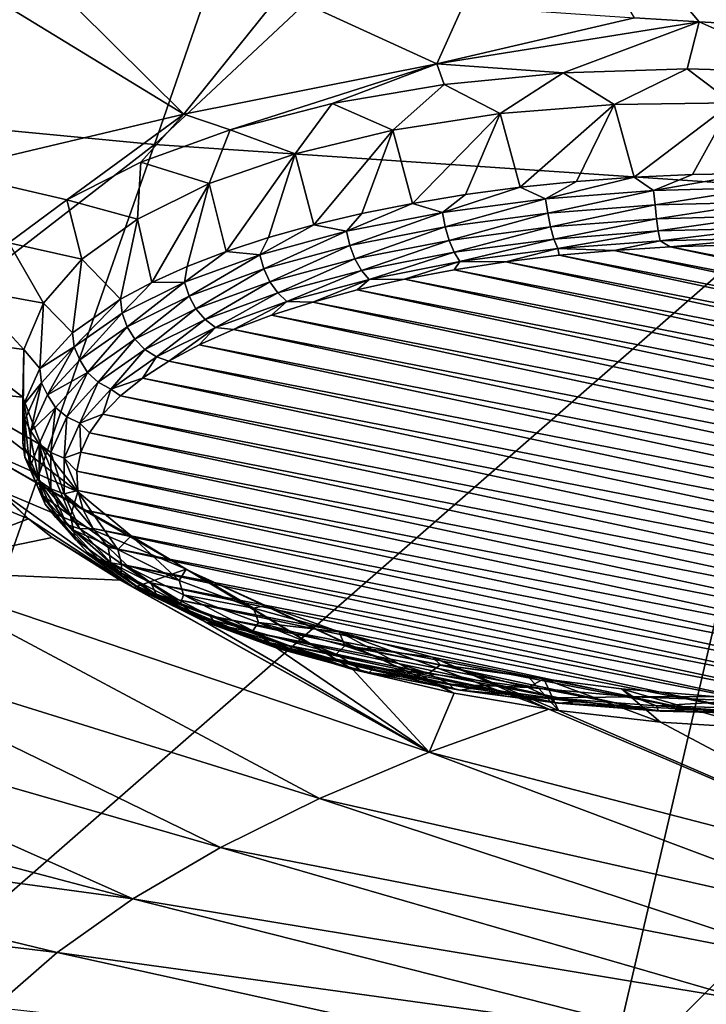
# Model space of a CAD drawing. Header units: metres. Extents: x -90 to 304, y -90 to 74.
# Tile 266 of 570: x 228.49 to 232.19, y -2.34 to 2.95. Entities that reach past the tile are written whole.
import ezdxf

# ---------------------------------------------------------------- set-up
doc = ezdxf.new("R2010")
doc.units = ezdxf.units.M
doc.layers.add('solid_21662050_350', color=7, linetype='CONTINUOUS')

msp = doc.modelspace()

# ---------------------------------------------------------------- linework, layer by layer
at = {"layer": 'solid_21662050_350'}
for points in [[(230.780045, 6.798356, 220.05722), (227.799805, 7.090538, 219.245651), (225.728302, 2.61477, 225.302002)], [(230.780045, 6.798356, 220.05722), (225.728302, 2.61477, 225.302002), (229.218063, 2.280359, 226.230865)], [(233.819992, 6.588292, 220.640686), (230.780045, 6.798356, 220.05722), (229.218063, 2.280359, 226.230865)], [(233.819992, 6.588292, 220.640686), (229.218063, 2.280359, 226.230865), (232.774673, 2.040001, 226.898483)], [(231.010483, 4.295409, 156.960632), (233.24173, 4.119416, 157.115097), (233.151657, 2.88486, 159.780304)], [(232.147018, 2.941478, 159.748947), (231.010483, 4.295409, 156.960632), (233.151657, 2.88486, 159.780304)], [(232.147018, 2.941478, 159.748947), (231.799728, 2.962945, 159.736938), (231.010483, 4.295409, 156.960632)], [(229.376251, 2.444769, 161.132019), (228.040207, 3.260663, 159.563492), (228.606995, 3.207985, 159.59491)], [(228.084061, 2.137962, 161.984207), (228.040207, 3.260663, 159.563492), (229.376251, 2.444769, 161.132019)], [(229.376251, 2.444769, 161.132019), (228.606995, 3.207985, 159.59491), (229.901169, 3.098211, 159.659439)], [(229.376251, 2.444769, 161.132019), (229.901169, 3.098211, 159.659439), (230.736954, 2.715466, 160.380127)], [(230.736954, 2.715466, 160.380127), (229.901169, 3.098211, 159.659439), (230.875946, 3.024967, 159.701736)], [(230.736954, 2.715466, 160.380127), (230.875946, 3.024967, 159.701736), (231.799728, 2.962945, 159.736938)], [(230.736954, 2.715466, 160.380127), (231.799728, 2.962945, 159.736938), (232.147018, 2.941478, 159.748947)], [(230.736954, 2.715466, 160.380127), (232.147018, 2.941478, 159.748947), (231.415558, 2.666786, 160.411011)], [(232.082382, 2.688175, 160.297836), (231.415558, 2.666786, 160.411011), (232.147018, 2.941478, 159.748947)], [(232.759933, 2.667593, 160.279541), (232.082382, 2.688175, 160.297836), (232.147018, 2.941478, 159.748947)], [(232.759933, 2.667593, 160.279541), (232.147018, 2.941478, 159.748947), (233.151657, 2.88486, 159.780304)], [(229.376251, 2.444769, 161.132019), (230.736954, 2.715466, 160.380127), (229.625031, 2.360373, 161.283676)], [(230.736954, 2.715466, 160.380127), (230.173843, 2.501197, 160.909042), (229.625031, 2.360373, 161.283676)], [(230.736954, 2.715466, 160.380127), (230.775482, 2.604102, 160.615952), (230.173843, 2.501197, 160.909042)], [(230.736954, 2.715466, 160.380127), (231.415558, 2.666786, 160.411011), (230.775482, 2.604102, 160.615952)], [(231.076736, 2.446871, 160.922974), (230.775482, 2.604102, 160.615952), (231.415558, 2.666786, 160.411011)], [(231.076736, 2.446871, 160.922974), (231.415558, 2.666786, 160.411011), (231.689835, 2.496426, 160.750702)], [(231.689835, 2.496426, 160.750702), (231.415558, 2.666786, 160.411011), (232.082382, 2.688175, 160.297836)], [(231.689835, 2.496426, 160.750702), (232.082382, 2.688175, 160.297836), (232.323792, 2.505113, 160.66983)], [(232.323792, 2.505113, 160.66983), (232.082382, 2.688175, 160.297836), (232.759933, 2.667593, 160.279541)], [(229.218063, 2.280359, 226.230865), (225.728302, 2.61477, 225.302002), (223.490128, -2.1569, 231.05896)], [(230.5, 2.357725, 161.18222), (230.173843, 2.501197, 160.909042), (230.775482, 2.604102, 160.615952)], [(230.5, 2.357725, 161.18222), (230.775482, 2.604102, 160.615952), (231.076736, 2.446871, 160.922974)], [(229.974243, 2.231256, 161.521866), (229.625031, 2.360373, 161.283676), (230.173843, 2.501197, 160.909042)], [(229.974243, 2.231256, 161.521866), (230.173843, 2.501197, 160.909042), (230.5, 2.357725, 161.18222)], [(231.076736, 2.446871, 160.922974), (231.689835, 2.496426, 160.750702), (231.18515, 2.050545, 160.738297)], [(231.689835, 2.496426, 160.750702), (231.487915, 2.081751, 160.651627), (231.18515, 2.050545, 160.738297)], [(231.689835, 2.496426, 160.750702), (231.797028, 2.104751, 160.587738), (231.487915, 2.081751, 160.651627)], [(231.689835, 2.496426, 160.750702), (232.323792, 2.505113, 160.66983), (231.797028, 2.104751, 160.587738)], [(232.323792, 2.505113, 160.66983), (232.110535, 2.119401, 160.547043), (231.797028, 2.104751, 160.587738)], [(232.323792, 2.505113, 160.66983), (232.426483, 2.12561, 160.5298), (232.110535, 2.119401, 160.547043)], [(228.084061, 2.137962, 161.984207), (229.376251, 2.444769, 161.132019), (228.747513, 1.982492, 162.231583)], [(229.376251, 2.444769, 161.132019), (229.145538, 2.185879, 161.728561), (228.747513, 1.982492, 162.231583)], [(229.376251, 2.444769, 161.132019), (229.625031, 2.360373, 161.283676), (229.145538, 2.185879, 161.728561)], [(230.5, 2.357725, 161.18222), (231.076736, 2.446871, 160.922974), (230.60614, 1.964347, 160.977722)], [(231.076736, 2.446871, 160.922974), (230.89061, 2.011328, 160.847229), (230.60614, 1.964347, 160.977722)], [(231.076736, 2.446871, 160.922974), (231.18515, 2.050545, 160.738297), (230.89061, 2.011328, 160.847229)], [(229.512787, 2.070661, 161.933304), (229.145538, 2.185879, 161.728561), (229.625031, 2.360373, 161.283676)], [(229.512787, 2.070661, 161.933304), (229.625031, 2.360373, 161.283676), (229.974243, 2.231256, 161.521866)], [(229.974243, 2.231256, 161.521866), (230.5, 2.357725, 161.18222), (230.074478, 1.848312, 161.300018)], [(230.5, 2.357725, 161.18222), (230.333527, 1.909895, 161.128967), (230.074478, 1.848312, 161.300018)], [(230.5, 2.357725, 161.18222), (230.60614, 1.964347, 160.977722), (230.333527, 1.909895, 161.128967)], [(229.218063, 2.280359, 226.230865), (223.490128, -2.1569, 231.05896), (227.527725, -2.542566, 232.130188)], [(232.774673, 2.040001, 226.898483), (229.218063, 2.280359, 226.230865), (227.527725, -2.542566, 232.130188)], [(229.512787, 2.070661, 161.933304), (229.974243, 2.231256, 161.521866), (229.60347, 1.705342, 161.697144)], [(229.974243, 2.231256, 161.521866), (229.830612, 1.779986, 161.489807), (229.60347, 1.705342, 161.697144)], [(229.974243, 2.231256, 161.521866), (230.074478, 1.848312, 161.300018), (229.830612, 1.779986, 161.489807)], [(229.127365, 1.879984, 162.406204), (228.747513, 1.982492, 162.231583), (229.145538, 2.185879, 161.728561)], [(229.127365, 1.879984, 162.406204), (229.145538, 2.185879, 161.728561), (229.512787, 2.070661, 161.933304)], [(228.084061, 2.137962, 161.984207), (228.747513, 1.982492, 162.231583), (228.435791, 1.752686, 162.786652)], [(231.901108, 2.034008, 160.555008), (231.797028, 2.104751, 160.587738), (232.110535, 2.119401, 160.547043)], [(231.901108, 2.034008, 160.555008), (232.110535, 2.119401, 160.547043), (232.426483, 2.12561, 160.5298)], [(232.49498, 2.04932, 160.512482), (231.901108, 2.034008, 160.555008), (232.426483, 2.12561, 160.5298)], [(229.127365, 1.879984, 162.406204), (229.512787, 2.070661, 161.933304), (229.204849, 1.53901, 162.159149)], [(229.512787, 2.070661, 161.933304), (229.39444, 1.624849, 161.920715), (229.204849, 1.53901, 162.159149)], [(229.512787, 2.070661, 161.933304), (229.60347, 1.705342, 161.697144), (229.39444, 1.624849, 161.920715)], [(231.320572, 1.98892, 160.680252), (231.18515, 2.050545, 160.738297), (231.487915, 2.081751, 160.651627)], [(231.320572, 1.98892, 160.680252), (231.487915, 2.081751, 160.651627), (231.797028, 2.104751, 160.587738)], [(231.901108, 2.034008, 160.555008), (231.320572, 1.98892, 160.680252), (231.797028, 2.104751, 160.587738)], [(232.774673, 2.040001, 226.898483), (227.527725, -2.542566, 232.130188), (231.642197, -2.819752, 232.900101)], [(230.766312, 1.91506, 160.885406), (230.89061, 2.011328, 160.847229), (231.18515, 2.050545, 160.738297)], [(231.320572, 1.98892, 160.680252), (230.766312, 1.91506, 160.885406), (231.18515, 2.050545, 160.738297)], [(231.33284, 1.911424, 160.681702), (231.320572, 1.98892, 160.680252), (231.901108, 2.034008, 160.555008)], [(231.909821, 1.956034, 160.5578), (231.33284, 1.911424, 160.681702), (231.901108, 2.034008, 160.555008)], [(236.376099, 1.895188, 227.30072), (232.774673, 2.040001, 226.898483), (231.642197, -2.819752, 232.900101)], [(231.909821, 1.956034, 160.5578), (231.901108, 2.034008, 160.555008), (232.49498, 2.04932, 160.512482)], [(232.5, 1.971015, 160.51619), (231.909821, 1.956034, 160.5578), (232.49498, 2.04932, 160.512482)], [(228.82785, 1.664032, 162.928619), (228.435791, 1.752686, 162.786652), (228.747513, 1.982492, 162.231583)], [(228.82785, 1.664032, 162.928619), (228.747513, 1.982492, 162.231583), (229.127365, 1.879984, 162.406204)], [(230.250702, 1.814074, 161.165909), (230.333527, 1.909895, 161.128967), (230.60614, 1.964347, 160.977722)], [(230.766312, 1.91506, 160.885406), (230.250702, 1.814074, 161.165909), (230.60614, 1.964347, 160.977722)], [(230.766312, 1.91506, 160.885406), (230.60614, 1.964347, 160.977722), (230.89061, 2.011328, 160.847229)], [(230.781921, 1.838182, 160.885132), (230.766312, 1.91506, 160.885406), (231.320572, 1.98892, 160.680252)], [(231.33284, 1.911424, 160.681702), (230.781921, 1.838182, 160.885132), (231.320572, 1.98892, 160.680252)], [(231.916946, 1.881541, 160.581161), (231.909821, 1.956034, 160.5578), (232.5, 1.971015, 160.51619)], [(232.5, 1.896342, 160.540039), (231.916946, 1.881541, 160.581161), (232.5, 1.971015, 160.51619)], [(230.250702, 1.814074, 161.165909), (230.074478, 1.848312, 161.300018), (230.333527, 1.909895, 161.128967)], [(230.269379, 1.737945, 161.163559), (230.250702, 1.814074, 161.165909), (230.766312, 1.91506, 160.885406)], [(230.781921, 1.838182, 160.885132), (230.269379, 1.737945, 161.163559), (230.766312, 1.91506, 160.885406)], [(230.802643, 1.765111, 160.904556), (230.781921, 1.838182, 160.885132), (231.33284, 1.911424, 160.681702)], [(231.346909, 1.837469, 160.703568), (230.802643, 1.765111, 160.904556), (231.33284, 1.911424, 160.681702)], [(231.346909, 1.837469, 160.703568), (231.33284, 1.911424, 160.681702), (231.909821, 1.956034, 160.5578)], [(231.916946, 1.881541, 160.581161), (231.346909, 1.837469, 160.703568), (231.909821, 1.956034, 160.5578)], [(228.82785, 1.664032, 162.928619), (229.127365, 1.879984, 162.406204), (229.035904, 1.448363, 162.410919)], [(229.127365, 1.879984, 162.406204), (229.204849, 1.53901, 162.159149), (229.035904, 1.448363, 162.410919)], [(231.36525, 1.772464, 160.743362), (231.346909, 1.837469, 160.703568), (231.916946, 1.881541, 160.581161)], [(231.926224, 1.815835, 160.622894), (231.36525, 1.772464, 160.743362), (231.916946, 1.881541, 160.581161)], [(236.376099, 1.895188, 227.30072), (231.642197, -2.819752, 232.900101), (235.808182, -2.98675, 233.363953)], [(231.926224, 1.815835, 160.622894), (231.916946, 1.881541, 160.581161), (232.5, 1.896342, 160.540039)], [(232.5, 1.830401, 160.582443), (231.926224, 1.815835, 160.622894), (232.5, 1.896342, 160.540039)], [(229.785217, 1.688213, 161.515488), (229.830612, 1.779986, 161.489807), (230.074478, 1.848312, 161.300018)], [(230.250702, 1.814074, 161.165909), (229.785217, 1.688213, 161.515488), (230.074478, 1.848312, 161.300018)], [(229.806671, 1.612951, 161.510742), (229.785217, 1.688213, 161.515488), (230.250702, 1.814074, 161.165909)], [(230.269379, 1.737945, 161.163559), (229.806671, 1.612951, 161.510742), (230.250702, 1.814074, 161.165909)], [(230.29628, 1.666082, 161.179611), (230.269379, 1.737945, 161.163559), (230.781921, 1.838182, 160.885132)], [(230.802643, 1.765111, 160.904556), (230.29628, 1.666082, 161.179611), (230.781921, 1.838182, 160.885132)], [(230.829636, 1.701257, 160.941147), (230.802643, 1.765111, 160.904556), (231.346909, 1.837469, 160.703568)], [(231.36525, 1.772464, 160.743362), (230.829636, 1.701257, 160.941147), (231.346909, 1.837469, 160.703568)], [(231.386612, 1.720848, 160.79837), (231.36525, 1.772464, 160.743362), (231.926224, 1.815835, 160.622894)], [(231.937012, 1.763403, 160.680161), (231.386612, 1.720848, 160.79837), (231.926224, 1.815835, 160.622894)], [(231.937012, 1.763403, 160.680161), (231.926224, 1.815835, 160.622894), (232.5, 1.830401, 160.582443)], [(232.5, 1.777694, 160.640472), (231.937012, 1.763403, 160.680161), (232.5, 1.830401, 160.582443)], [(225.738052, 1.424147, 163.966904), (226.868713, 1.797021, 162.931213), (228.541092, 0.267039, 166.172485)], [(226.868713, 1.797021, 162.931213), (228.376328, 0.423312, 165.831024), (228.541092, 0.267039, 166.172485)], [(228.622009, 1.42828, 163.48735), (228.218445, 1.50167, 163.381149), (228.435791, 1.752686, 162.786652)], [(228.622009, 1.42828, 163.48735), (228.435791, 1.752686, 162.786652), (228.82785, 1.664032, 162.928619)], [(229.785217, 1.688213, 161.515488), (229.60347, 1.705342, 161.697144), (229.830612, 1.779986, 161.489807)], [(230.331329, 1.603804, 161.211838), (230.29628, 1.666082, 161.179611), (230.802643, 1.765111, 160.904556)], [(230.829636, 1.701257, 160.941147), (230.331329, 1.603804, 161.211838), (230.802643, 1.765111, 160.904556)], [(230.861069, 1.650981, 160.992432), (230.829636, 1.701257, 160.941147), (231.36525, 1.772464, 160.743362)], [(231.386612, 1.720848, 160.79837), (230.861069, 1.650981, 160.992432), (231.36525, 1.772464, 160.743362)], [(231.937012, 1.763403, 160.680161), (231.69046, 1.711587, 160.794159), (231.386612, 1.720848, 160.79837)], [(231.937012, 1.763403, 160.680161), (231.991409, 1.730056, 160.742859), (231.69046, 1.711587, 160.794159)], [(232.5, 1.777694, 160.640472), (231.991409, 1.730056, 160.742859), (231.937012, 1.763403, 160.680161)], [(232.5, 1.777694, 160.640472), (232.295853, 1.740044, 160.715103), (231.991409, 1.730056, 160.742859)], [(229.380219, 1.540282, 161.926392), (229.39444, 1.624849, 161.920715), (229.60347, 1.705342, 161.697144)], [(229.785217, 1.688213, 161.515488), (229.380219, 1.540282, 161.926392), (229.60347, 1.705342, 161.697144)], [(229.839157, 1.542596, 161.522614), (229.806671, 1.612951, 161.510742), (230.269379, 1.737945, 161.163559)], [(230.29628, 1.666082, 161.179611), (229.839157, 1.542596, 161.522614), (230.269379, 1.737945, 161.163559)], [(230.372147, 1.555361, 161.258026), (230.331329, 1.603804, 161.211838), (230.829636, 1.701257, 160.941147)], [(230.861069, 1.650981, 160.992432), (230.372147, 1.555361, 161.258026), (230.829636, 1.701257, 160.941147)], [(231.386612, 1.720848, 160.79837), (231.107162, 1.649758, 160.965897), (230.861069, 1.650981, 160.992432)], [(231.386612, 1.720848, 160.79837), (231.395035, 1.68476, 160.868668), (231.107162, 1.649758, 160.965897)], [(231.386612, 1.720848, 160.79837), (231.69046, 1.711587, 160.794159), (231.395035, 1.68476, 160.868668)], [(231.395035, 1.68476, 160.868668), (231.69046, 1.711587, 160.794159), (236.11055, 0.762544, 163.430222)], [(231.69046, 1.711587, 160.794159), (231.991409, 1.730056, 160.742859), (236.031433, 0.862622, 163.152237)], [(231.69046, 1.711587, 160.794159), (236.031433, 0.862622, 163.152237), (236.11055, 0.762544, 163.430222)], [(231.991409, 1.730056, 160.742859), (232.295853, 1.740044, 160.715103), (235.928177, 0.960139, 162.881378)], [(231.991409, 1.730056, 160.742859), (235.928177, 0.960139, 162.881378), (236.031433, 0.862622, 163.152237)], [(228.622009, 1.42828, 163.48735), (228.82785, 1.664032, 162.928619), (228.778076, 1.267259, 162.913956)], [(228.82785, 1.664032, 162.928619), (229.035904, 1.448363, 162.410919), (228.778076, 1.267259, 162.913956)], [(229.404129, 1.465993, 161.91893), (229.380219, 1.540282, 161.926392), (229.785217, 1.688213, 161.515488)], [(229.806671, 1.612951, 161.510742), (229.404129, 1.465993, 161.91893), (229.785217, 1.688213, 161.515488)], [(229.88147, 1.482281, 161.549377), (229.839157, 1.542596, 161.522614), (230.29628, 1.666082, 161.179611)], [(230.331329, 1.603804, 161.211838), (229.88147, 1.482281, 161.549377), (230.29628, 1.666082, 161.179611)], [(230.861069, 1.650981, 160.992432), (230.561874, 1.556248, 161.225616), (230.372147, 1.555361, 161.258026)], [(230.861069, 1.650981, 160.992432), (230.828827, 1.606826, 161.085144), (230.561874, 1.556248, 161.225616)], [(230.861069, 1.650981, 160.992432), (231.107162, 1.649758, 160.965897), (230.828827, 1.606826, 161.085144)], [(230.828827, 1.606826, 161.085144), (231.107162, 1.649758, 160.965897), (236.194412, 0.557474, 163.999817)], [(231.107162, 1.649758, 160.965897), (231.395035, 1.68476, 160.868668), (236.165009, 0.66059, 163.713409)], [(231.107162, 1.649758, 160.965897), (236.165009, 0.66059, 163.713409), (236.194412, 0.557474, 163.999817)], [(231.395035, 1.68476, 160.868668), (236.11055, 0.762544, 163.430222), (236.165009, 0.66059, 163.713409)], [(229.380219, 1.540282, 161.926392), (229.204849, 1.53901, 162.159149), (229.39444, 1.624849, 161.920715)], [(229.441452, 1.39741, 161.925888), (229.404129, 1.465993, 161.91893), (229.806671, 1.612951, 161.510742)], [(229.839157, 1.542596, 161.522614), (229.441452, 1.39741, 161.925888), (229.806671, 1.612951, 161.510742)], [(229.930756, 1.436126, 161.589218), (229.88147, 1.482281, 161.549377), (230.331329, 1.603804, 161.211838)], [(230.372147, 1.555361, 161.258026), (229.930756, 1.436126, 161.589218), (230.331329, 1.603804, 161.211838)], [(230.561874, 1.556248, 161.225616), (230.828827, 1.606826, 161.085144), (236.198578, 0.453875, 164.287582)], [(230.828827, 1.606826, 161.085144), (236.194412, 0.557474, 163.999817), (236.198578, 0.453875, 164.287582)], [(229.044754, 1.373577, 162.389435), (229.035904, 1.448363, 162.410919), (229.204849, 1.53901, 162.159149)], [(229.380219, 1.540282, 161.926392), (229.044754, 1.373577, 162.389435), (229.204849, 1.53901, 162.159149)], [(229.07074, 1.300353, 162.379013), (229.044754, 1.373577, 162.389435), (229.380219, 1.540282, 161.926392)], [(229.404129, 1.465993, 161.91893), (229.07074, 1.300353, 162.379013), (229.380219, 1.540282, 161.926392)], [(229.490112, 1.339404, 161.946228), (229.441452, 1.39741, 161.925888), (229.839157, 1.542596, 161.522614)], [(229.88147, 1.482281, 161.549377), (229.490112, 1.339404, 161.946228), (229.839157, 1.542596, 161.522614)], [(230.372147, 1.555361, 161.258026), (230.069473, 1.433606, 161.566269), (229.930756, 1.436126, 161.589218)], [(230.372147, 1.555361, 161.258026), (230.308182, 1.498378, 161.386368), (230.069473, 1.433606, 161.566269)], [(230.308182, 1.498378, 161.386368), (230.561874, 1.556248, 161.225616), (236.177475, 0.350519, 164.574661)], [(230.372147, 1.555361, 161.258026), (230.561874, 1.556248, 161.225616), (230.308182, 1.498378, 161.386368)], [(230.561874, 1.556248, 161.225616), (236.198578, 0.453875, 164.287582), (236.177475, 0.350519, 164.574661)], [(228.515289, 1.178738, 164.06813), (228.102219, 1.236362, 163.998672), (228.218445, 1.50167, 163.381149)], [(228.515289, 1.178738, 164.06813), (228.218445, 1.50167, 163.381149), (228.622009, 1.42828, 163.48735)], [(230.069473, 1.433606, 161.566269), (230.308182, 1.498378, 161.386368), (236.131226, 0.248104, 164.859131)], [(230.308182, 1.498378, 161.386368), (236.177475, 0.350519, 164.574661), (236.131226, 0.248104, 164.859131)], [(228.778076, 1.267259, 162.913956), (229.035904, 1.448363, 162.410919), (228.786484, 1.191984, 162.893829)], [(228.786484, 1.191984, 162.893829), (229.035904, 1.448363, 162.410919), (229.044754, 1.373577, 162.389435)], [(229.112091, 1.233767, 162.380417), (229.07074, 1.300353, 162.379013), (229.404129, 1.465993, 161.91893)], [(229.441452, 1.39741, 161.925888), (229.112091, 1.233767, 162.380417), (229.404129, 1.465993, 161.91893)], [(229.546753, 1.295938, 161.978592), (229.490112, 1.339404, 161.946228), (229.88147, 1.482281, 161.549377)], [(229.930756, 1.436126, 161.589218), (229.546753, 1.295938, 161.978592), (229.88147, 1.482281, 161.549377)], [(229.930756, 1.436126, 161.589218), (229.643387, 1.285181, 161.978546), (229.546753, 1.295938, 161.978592)], [(229.930756, 1.436126, 161.589218), (229.847397, 1.362389, 161.764084), (229.643387, 1.285181, 161.978546)], [(229.930756, 1.436126, 161.589218), (230.069473, 1.433606, 161.566269), (229.847397, 1.362389, 161.764084)], [(229.847397, 1.362389, 161.764084), (230.069473, 1.433606, 161.566269), (236.060196, 0.147348, 165.138992)], [(230.069473, 1.433606, 161.566269), (236.131226, 0.248104, 164.859131), (236.060196, 0.147348, 165.138992)], [(225.738052, 1.424147, 163.966904), (228.541092, 0.267039, 166.172485), (227.808441, -0.011191, 166.94429)], [(228.515289, 1.178738, 164.06813), (228.622009, 1.42828, 163.48735), (228.602203, 1.075225, 163.447357)], [(228.622009, 1.42828, 163.48735), (228.778076, 1.267259, 162.913956), (228.602203, 1.075225, 163.447357)], [(229.165985, 1.178365, 162.393539), (229.112091, 1.233767, 162.380417), (229.441452, 1.39741, 161.925888)], [(229.490112, 1.339404, 161.946228), (229.165985, 1.178365, 162.393539), (229.441452, 1.39741, 161.925888)], [(228.786484, 1.191984, 162.893829), (229.044754, 1.373577, 162.389435), (228.817307, 1.122612, 162.872711)], [(228.817307, 1.122612, 162.872711), (229.044754, 1.373577, 162.389435), (229.07074, 1.300353, 162.379013)], [(229.228729, 1.137929, 162.41748), (229.165985, 1.178365, 162.393539), (229.490112, 1.339404, 161.946228)], [(229.546753, 1.295938, 161.978592), (229.228729, 1.137929, 162.41748), (229.490112, 1.339404, 161.946228)], [(229.643387, 1.285181, 161.978546), (229.847397, 1.362389, 161.764084), (235.964798, 0.048898, 165.412445)], [(229.847397, 1.362389, 161.764084), (236.060196, 0.147348, 165.138992), (235.964798, 0.048898, 165.412445)], [(228.817307, 1.122612, 162.872711), (229.07074, 1.300353, 162.379013), (228.858398, 1.055324, 162.876068)], [(228.858398, 1.055324, 162.876068), (229.07074, 1.300353, 162.379013), (229.112091, 1.233767, 162.380417)], [(229.546753, 1.295938, 161.978592), (229.2957, 1.115288, 162.450439), (229.228729, 1.137929, 162.41748)], [(229.546753, 1.295938, 161.978592), (229.458954, 1.202552, 162.208054), (229.2957, 1.115288, 162.450439)], [(229.546753, 1.295938, 161.978592), (229.643387, 1.285181, 161.978546), (229.458954, 1.202552, 162.208054)], [(229.458954, 1.202552, 162.208054), (229.643387, 1.285181, 161.978546), (235.845764, -0.046521, 165.67749)], [(229.643387, 1.285181, 161.978546), (235.964798, 0.048898, 165.412445), (235.845764, -0.046521, 165.67749)], [(228.51059, 0.921791, 164.656097), (228.090195, 0.963494, 164.623566), (228.102219, 1.236362, 163.998672)], [(228.51059, 0.921791, 164.656097), (228.102219, 1.236362, 163.998672), (228.515289, 1.178738, 164.06813)], [(228.602203, 1.075225, 163.447357), (228.778076, 1.267259, 162.913956), (228.786484, 1.191984, 162.893829)], [(228.916321, 1.00276, 162.881302), (228.858398, 1.055324, 162.876068), (229.112091, 1.233767, 162.380417)], [(228.916321, 1.00276, 162.881302), (229.112091, 1.233767, 162.380417), (229.165985, 1.178365, 162.393539)], [(228.515289, 1.178738, 164.06813), (228.512161, 0.876489, 163.999359), (228.509933, 0.675428, 164.557831)], [(228.51059, 0.921791, 164.656097), (228.515289, 1.178738, 164.06813), (228.509933, 0.675428, 164.557831)], [(228.515289, 1.178738, 164.06813), (228.602203, 1.075225, 163.447357), (228.512161, 0.876489, 163.999359)], [(228.602203, 1.075225, 163.447357), (228.786484, 1.191984, 162.893829), (228.610809, 0.9994, 163.428741)], [(228.610809, 0.9994, 163.428741), (228.786484, 1.191984, 162.893829), (228.643616, 0.934197, 163.396057)], [(228.786484, 1.191984, 162.893829), (228.817307, 1.122612, 162.872711), (228.643616, 0.934197, 163.396057)], [(228.983765, 0.965629, 162.896072), (228.916321, 1.00276, 162.881302), (229.165985, 1.178365, 162.393539)], [(228.983765, 0.965629, 162.896072), (229.165985, 1.178365, 162.393539), (229.228729, 1.137929, 162.41748)], [(229.458954, 1.202552, 162.208054), (235.7043, -0.138042, 165.931686), (229.2957, 1.115288, 162.450439)], [(229.458954, 1.202552, 162.208054), (235.845764, -0.046521, 165.67749), (235.7043, -0.138042, 165.931686)], [(228.643616, 0.934197, 163.396057), (228.817307, 1.122612, 162.872711), (228.858398, 1.055324, 162.876068)], [(228.983765, 0.965629, 162.896072), (229.228729, 1.137929, 162.41748), (229.154236, 1.023767, 162.704651)], [(229.228729, 1.137929, 162.41748), (229.2957, 1.115288, 162.450439), (229.154236, 1.023767, 162.704651)], [(235.541046, -0.225305, 166.174072), (229.154236, 1.023767, 162.704651), (229.2957, 1.115288, 162.450439)], [(235.7043, -0.138042, 165.931686), (235.541046, -0.225305, 166.174072), (229.2957, 1.115288, 162.450439)], [(228.512161, 0.876489, 163.999359), (228.602203, 1.075225, 163.447357), (228.610809, 0.9994, 163.428741)], [(228.643616, 0.934197, 163.396057), (228.858398, 1.055324, 162.876068), (228.686066, 0.866066, 163.401749)], [(228.746719, 0.816512, 163.398621), (228.686066, 0.866066, 163.401749), (228.858398, 1.055324, 162.876068)], [(228.916321, 1.00276, 162.881302), (228.746719, 0.816512, 163.398621), (228.858398, 1.055324, 162.876068)], [(228.983765, 0.965629, 162.896072), (229.154236, 1.023767, 162.704651), (229.035202, 0.928348, 162.969681)], [(235.356613, -0.307935, 166.403595), (229.035202, 0.928348, 162.969681), (229.154236, 1.023767, 162.704651)], [(235.541046, -0.225305, 166.174072), (235.356613, -0.307935, 166.403595), (229.154236, 1.023767, 162.704651)], [(228.805634, 0.412099, 165.793381), (228.182343, 0.690551, 165.238693), (228.090195, 0.963494, 164.623566)], [(228.60817, 0.664027, 165.236191), (228.090195, 0.963494, 164.623566), (228.51059, 0.921791, 164.656097)], [(228.805634, 0.412099, 165.793381), (228.090195, 0.963494, 164.623566), (228.60817, 0.664027, 165.236191)], [(228.512161, 0.876489, 163.999359), (228.610809, 0.9994, 163.428741), (228.521667, 0.800108, 163.9823)], [(228.521667, 0.800108, 163.9823), (228.610809, 0.9994, 163.428741), (228.553452, 0.739187, 163.937714)], [(228.610809, 0.9994, 163.428741), (228.643616, 0.934197, 163.396057), (228.553452, 0.739187, 163.937714)], [(228.817368, 0.782887, 163.403656), (228.746719, 0.816512, 163.398621), (228.916321, 1.00276, 162.881302)], [(228.983765, 0.965629, 162.896072), (228.817368, 0.782887, 163.403656), (228.916321, 1.00276, 162.881302)], [(228.983765, 0.965629, 162.896072), (228.939804, 0.829899, 163.243134), (228.817368, 0.782887, 163.403656)], [(228.983765, 0.965629, 162.896072), (229.035202, 0.928348, 162.969681), (228.939804, 0.829899, 163.243134)], [(228.51059, 0.921791, 164.656097), (228.509933, 0.675428, 164.557831), (228.595566, 0.476469, 165.110458)], [(228.60817, 0.664027, 165.236191), (228.51059, 0.921791, 164.656097), (228.595566, 0.476469, 165.110458)], [(228.553452, 0.739187, 163.937714), (228.643616, 0.934197, 163.396057), (228.686066, 0.866066, 163.401749)], [(235.152603, -0.385142, 166.618042), (228.939804, 0.829899, 163.243134), (229.035202, 0.928348, 162.969681)], [(235.356613, -0.307935, 166.403595), (235.152603, -0.385142, 166.618042), (229.035202, 0.928348, 162.969681)], [(228.509933, 0.675428, 164.557831), (228.512161, 0.876489, 163.999359), (228.521667, 0.800108, 163.9823)], [(228.553452, 0.739187, 163.937714), (228.686066, 0.866066, 163.401749), (228.598923, 0.670221, 163.945724)], [(228.660965, 0.623782, 163.933945), (228.598923, 0.670221, 163.945724), (228.686066, 0.866066, 163.401749)], [(228.746719, 0.816512, 163.398621), (228.660965, 0.623782, 163.933945), (228.686066, 0.866066, 163.401749)], [(228.509933, 0.675428, 164.557831), (228.521667, 0.800108, 163.9823), (228.521011, 0.59854, 164.542175)], [(228.521011, 0.59854, 164.542175), (228.521667, 0.800108, 163.9823), (228.548737, 0.541807, 164.485962)], [(228.521667, 0.800108, 163.9823), (228.553452, 0.739187, 163.937714), (228.548737, 0.541807, 164.485962)], [(228.733215, 0.593784, 163.928909), (228.660965, 0.623782, 163.933945), (228.746719, 0.816512, 163.398621)], [(228.817368, 0.782887, 163.403656), (228.733215, 0.593784, 163.928909), (228.746719, 0.816512, 163.398621)], [(228.817368, 0.782887, 163.403656), (228.939804, 0.829899, 163.243134), (228.868774, 0.729143, 163.522995)], [(234.930527, -0.45636, 166.815857), (228.868774, 0.729143, 163.522995), (228.939804, 0.829899, 163.243134)], [(235.152603, -0.385142, 166.618042), (234.930527, -0.45636, 166.815857), (228.939804, 0.829899, 163.243134)], [(228.817368, 0.782887, 163.403656), (228.822525, 0.626727, 163.807465), (228.733215, 0.593784, 163.928909)], [(228.817368, 0.782887, 163.403656), (228.868774, 0.729143, 163.522995), (228.822525, 0.626727, 163.807465)], [(229.388428, -0.002542, 166.68576), (228.376328, 0.423312, 165.831024), (228.182343, 0.690551, 165.238693)], [(229.093613, 0.175492, 166.306885), (228.182343, 0.690551, 165.238693), (228.805634, 0.412099, 165.793381)], [(229.388428, -0.002542, 166.68576), (228.182343, 0.690551, 165.238693), (229.093613, 0.175492, 166.306885)], [(228.548737, 0.541807, 164.485962), (228.553452, 0.739187, 163.937714), (228.598923, 0.670221, 163.945724)], [(234.691818, -0.521132, 166.995773), (228.822525, 0.626727, 163.807465), (228.868774, 0.729143, 163.522995)], [(234.930527, -0.45636, 166.815857), (234.691818, -0.521132, 166.995773), (228.868774, 0.729143, 163.522995)], [(228.595566, 0.476469, 165.110458), (228.509933, 0.675428, 164.557831), (228.521011, 0.59854, 164.542175)], [(228.548737, 0.541807, 164.485962), (228.598923, 0.670221, 163.945724), (228.598923, 0.472164, 164.49585)], [(228.60817, 0.664027, 165.236191), (228.595566, 0.476469, 165.110458), (228.767181, 0.283993, 165.645081)], [(228.660965, 0.428875, 164.475327), (228.598923, 0.472164, 164.49585), (228.598923, 0.670221, 163.945724)], [(228.660965, 0.623782, 163.933945), (228.660965, 0.428875, 164.475327), (228.598923, 0.670221, 163.945724)], [(228.805634, 0.412099, 165.793381), (228.60817, 0.664027, 165.236191), (228.767181, 0.283993, 165.645081)], [(228.521011, 0.59854, 164.542175), (228.548737, 0.541807, 164.485962), (228.629593, 0.346329, 165.028915)], [(228.608856, 0.399182, 165.095917), (228.521011, 0.59854, 164.542175), (228.629593, 0.346329, 165.028915)], [(228.595566, 0.476469, 165.110458), (228.521011, 0.59854, 164.542175), (228.608856, 0.399182, 165.095917)], [(228.733215, 0.402546, 164.460098), (228.660965, 0.428875, 164.475327), (228.660965, 0.623782, 163.933945)], [(228.733215, 0.593784, 163.928909), (228.733215, 0.402546, 164.460098), (228.660965, 0.623782, 163.933945)], [(228.733215, 0.593784, 163.928909), (228.822525, 0.626727, 163.807465), (228.801422, 0.523372, 164.094543)], [(228.733215, 0.593784, 163.928909), (228.801422, 0.523372, 164.094543), (228.805588, 0.419773, 164.382309)], [(228.733215, 0.593784, 163.928909), (228.805588, 0.419773, 164.382309), (228.733215, 0.402546, 164.460098)], [(234.438126, -0.579002, 167.156509), (228.801422, 0.523372, 164.094543), (228.822525, 0.626727, 163.807465)], [(234.691818, -0.521132, 166.995773), (234.438126, -0.579002, 167.156509), (228.822525, 0.626727, 163.807465)], [(228.629593, 0.346329, 165.028915), (228.548737, 0.541807, 164.485962), (228.598923, 0.472164, 164.49585)], [(234.171173, -0.629579, 167.296997), (228.805588, 0.419773, 164.382309), (228.801422, 0.523372, 164.094543)], [(234.438126, -0.579002, 167.156509), (234.171173, -0.629579, 167.296997), (228.801422, 0.523372, 164.094543)], [(228.767181, 0.283993, 165.645081), (228.595566, 0.476469, 165.110458), (228.608856, 0.399182, 165.095917)], [(228.629593, 0.346329, 165.028915), (228.598923, 0.472164, 164.49585), (228.686066, 0.276319, 165.039841)], [(228.746719, 0.236146, 165.010651), (228.686066, 0.276319, 165.039841), (228.598923, 0.472164, 164.49585)], [(228.660965, 0.428875, 164.475327), (228.746719, 0.236146, 165.010651), (228.598923, 0.472164, 164.49585)], [(228.817368, 0.213443, 164.985352), (228.746719, 0.236146, 165.010651), (228.660965, 0.428875, 164.475327)], [(228.733215, 0.402546, 164.460098), (228.817368, 0.213443, 164.985352), (228.660965, 0.428875, 164.475327)], [(229.108093, -0.10202, 166.961823), (228.541092, 0.267039, 166.172485), (228.376328, 0.423312, 165.831024)], [(229.388428, -0.002542, 166.68576), (229.108093, -0.10202, 166.961823), (228.376328, 0.423312, 165.831024)], [(228.608856, 0.399182, 165.095917), (228.629593, 0.346329, 165.028915), (228.794281, 0.156988, 165.55484)], [(228.783264, 0.206466, 165.63121), (228.608856, 0.399182, 165.095917), (228.794281, 0.156988, 165.55484)], [(228.767181, 0.283993, 165.645081), (228.608856, 0.399182, 165.095917), (228.783264, 0.206466, 165.63121)], [(228.733215, 0.402546, 164.460098), (228.805588, 0.419773, 164.382309), (228.834991, 0.316656, 164.668716)], [(228.733215, 0.402546, 164.460098), (228.834991, 0.316656, 164.668716), (228.88945, 0.214702, 164.951904)], [(228.733215, 0.402546, 164.460098), (228.88945, 0.214702, 164.951904), (228.817368, 0.213443, 164.985352)], [(228.805634, 0.412099, 165.793381), (228.767181, 0.283993, 165.645081), (229.020981, 0.102238, 166.149933)], [(233.892838, -0.672511, 167.416245), (228.834991, 0.316656, 164.668716), (228.805588, 0.419773, 164.382309)], [(234.171173, -0.629579, 167.296997), (233.892838, -0.672511, 167.416245), (228.805588, 0.419773, 164.382309)], [(229.093613, 0.175492, 166.306885), (228.805634, 0.412099, 165.793381), (229.020981, 0.102238, 166.149933)], [(228.794281, 0.156988, 165.55484), (228.629593, 0.346329, 165.028915), (228.686066, 0.276319, 165.039841)], [(228.668686, 0.166767, 166.389481), (227.808441, -0.011191, 166.94429), (228.541092, 0.267039, 166.172485)], [(228.668686, 0.166767, 166.389481), (228.541092, 0.267039, 166.172485), (229.108093, -0.10202, 166.961823)], [(228.794281, 0.156988, 165.55484), (228.686066, 0.276319, 165.039841), (228.858398, 0.087061, 165.565521)], [(228.916321, 0.049898, 165.527969), (228.858398, 0.087061, 165.565521), (228.686066, 0.276319, 165.039841)], [(228.746719, 0.236146, 165.010651), (228.916321, 0.049898, 165.527969), (228.686066, 0.276319, 165.039841)], [(229.020981, 0.102238, 166.149933), (228.767181, 0.283993, 165.645081), (228.783264, 0.206466, 165.63121)], [(233.604965, -0.707513, 167.513458), (228.88945, 0.214702, 164.951904), (228.834991, 0.316656, 164.668716)], [(233.892838, -0.672511, 167.416245), (233.604965, -0.707513, 167.513458), (228.834991, 0.316656, 164.668716)], [(228.983765, 0.0307, 165.492935), (228.916321, 0.049898, 165.527969), (228.746719, 0.236146, 165.010651)], [(228.817368, 0.213443, 164.985352), (228.983765, 0.0307, 165.492935), (228.746719, 0.236146, 165.010651)], [(228.817368, 0.213443, 164.985352), (228.88945, 0.214702, 164.951904), (228.968567, 0.114625, 165.229889)], [(228.817368, 0.213443, 164.985352), (228.968567, 0.114625, 165.229889), (228.983765, 0.0307, 165.492935)], [(233.30954, -0.73434, 167.587982), (228.968567, 0.114625, 165.229889), (228.88945, 0.214702, 164.951904)], [(233.604965, -0.707513, 167.513458), (233.30954, -0.73434, 167.587982), (228.88945, 0.214702, 164.951904)], [(228.668686, 0.166767, 166.389481), (229.034637, -0.063113, 166.879913), (227.808441, -0.011191, 166.94429)], [(228.668686, 0.166767, 166.389481), (229.108093, -0.10202, 166.961823), (229.034637, -0.063113, 166.879913)], [(228.783264, 0.206466, 165.63121), (228.794281, 0.156988, 165.55484), (229.0392, -0.022117, 166.052322)], [(229.040344, 0.024681, 166.136139), (228.783264, 0.206466, 165.63121), (229.0392, -0.022117, 166.052322)], [(229.020981, 0.102238, 166.149933), (228.783264, 0.206466, 165.63121), (229.040344, 0.024681, 166.136139)], [(229.093613, 0.175492, 166.306885), (229.020981, 0.102238, 166.149933), (229.351395, -0.064793, 166.613876)], [(229.388428, -0.002542, 166.68576), (229.093613, 0.175492, 166.306885), (229.351395, -0.064793, 166.613876)], [(229.0392, -0.022117, 166.052322), (228.794281, 0.156988, 165.55484), (228.858398, 0.087061, 165.565521)], [(233.008591, -0.752809, 167.639282), (229.071823, 0.017108, 165.500748), (228.968567, 0.114625, 165.229889)], [(228.983765, 0.0307, 165.492935), (228.968567, 0.114625, 165.229889), (229.071823, 0.017108, 165.500748)], [(233.30954, -0.73434, 167.587982), (233.008591, -0.752809, 167.639282), (228.968567, 0.114625, 165.229889)], [(229.0392, -0.022117, 166.052322), (228.858398, 0.087061, 165.565521), (229.112091, -0.091383, 166.061157)], [(229.165985, -0.125707, 166.015732), (229.112091, -0.091383, 166.061157), (228.858398, 0.087061, 165.565521)], [(228.916321, 0.049898, 165.527969), (229.165985, -0.125707, 166.015732), (228.858398, 0.087061, 165.565521)], [(229.351395, -0.064793, 166.613876), (229.020981, 0.102238, 166.149933), (229.040344, 0.024681, 166.136139)], [(229.228729, -0.1416, 165.971512), (229.165985, -0.125707, 166.015732), (228.916321, 0.049898, 165.527969)], [(228.983765, 0.0307, 165.492935), (229.228729, -0.1416, 165.971512), (228.916321, 0.049898, 165.527969)], [(228.983765, 0.0307, 165.492935), (229.071823, 0.017108, 165.500748), (229.198517, -0.077198, 165.762695)], [(228.983765, 0.0307, 165.492935), (229.198517, -0.077198, 165.762695), (229.228729, -0.1416, 165.971512)], [(229.040344, 0.024681, 166.136139), (229.0392, -0.022117, 166.052322), (229.35907, -0.187106, 166.51059)], [(229.374374, -0.142131, 166.599472), (229.040344, 0.024681, 166.136139), (229.35907, -0.187106, 166.51059)], [(229.351395, -0.064793, 166.613876), (229.040344, 0.024681, 166.136139), (229.374374, -0.142131, 166.599472)], [(232.704147, -0.762798, 167.667023), (229.198517, -0.077198, 165.762695), (229.071823, 0.017108, 165.500748)], [(233.008591, -0.752809, 167.639282), (232.704147, -0.762798, 167.667023), (229.071823, 0.017108, 165.500748)], [(227.808441, -0.011191, 166.94429), (230.105362, -1.236673, 169.577499), (227.125351, -0.307303, 167.766769)], [(227.808441, -0.011191, 166.94429), (230.695099, -0.987789, 168.886185), (230.105362, -1.236673, 169.577499)], [(229.034637, -0.063113, 166.879913), (230.695099, -0.987789, 168.886185), (227.808441, -0.011191, 166.94429)], [(229.35907, -0.187106, 166.51059), (229.0392, -0.022117, 166.052322), (229.112091, -0.091383, 166.061157)], [(229.388428, -0.002542, 166.68576), (230.285034, -0.542147, 167.854858), (229.108093, -0.10202, 166.961823)], [(229.388428, -0.002542, 166.68576), (229.351395, -0.064793, 166.613876), (229.751144, -0.213422, 167.026718)], [(229.438889, -0.028951, 166.741318), (230.285034, -0.542147, 167.854858), (229.388428, -0.002542, 166.68576)], [(229.438889, -0.028951, 166.741318), (229.388428, -0.002542, 166.68576), (229.751144, -0.213422, 167.026718)], [(229.438889, -0.028951, 166.741318), (230.829422, -0.669552, 168.093735), (230.285034, -0.542147, 167.854858)], [(229.81546, -0.199415, 167.095016), (230.829422, -0.669552, 168.093735), (229.438889, -0.028951, 166.741318)], [(229.81546, -0.199415, 167.095016), (229.438889, -0.028951, 166.741318), (229.751144, -0.213422, 167.026718)], [(229.034637, -0.063113, 166.879913), (229.108093, -0.10202, 166.961823), (230.695099, -0.987789, 168.886185)], [(229.108093, -0.10202, 166.961823), (229.434525, -0.254384, 167.278809), (230.695099, -0.987789, 168.886185)], [(229.108093, -0.10202, 166.961823), (230.285034, -0.542147, 167.854858), (229.85289, -0.412066, 167.59906)], [(229.108093, -0.10202, 166.961823), (229.85289, -0.412066, 167.59906), (229.434525, -0.254384, 167.278809)], [(229.35907, -0.187106, 166.51059), (229.112091, -0.091383, 166.061157), (229.441452, -0.255025, 166.515701)], [(229.490112, -0.286747, 166.463043), (229.441452, -0.255025, 166.515701), (229.112091, -0.091383, 166.061157)], [(229.165985, -0.125707, 166.015732), (229.490112, -0.286747, 166.463043), (229.112091, -0.091383, 166.061157)], [(232.398346, -0.764234, 167.671005), (229.347748, -0.167625, 166.01387), (229.198517, -0.077198, 165.762695)], [(229.228729, -0.1416, 165.971512), (229.198517, -0.077198, 165.762695), (229.347748, -0.167625, 166.01387)], [(232.704147, -0.762798, 167.667023), (232.398346, -0.764234, 167.671005), (229.198517, -0.077198, 165.762695)], [(229.751144, -0.213422, 167.026718), (229.351395, -0.064793, 166.613876), (229.374374, -0.142131, 166.599472)], [(229.546753, -0.299608, 166.4104), (229.490112, -0.286747, 166.463043), (229.165985, -0.125707, 166.015732)], [(229.228729, -0.1416, 165.971512), (229.546753, -0.299608, 166.4104), (229.165985, -0.125707, 166.015732)], [(229.228729, -0.1416, 165.971512), (229.347748, -0.167625, 166.01387), (229.518524, -0.253577, 166.252609)], [(229.228729, -0.1416, 165.971512), (229.518524, -0.253577, 166.252609), (229.546753, -0.299608, 166.4104)], [(229.374374, -0.142131, 166.599472), (229.35907, -0.187106, 166.51059), (229.746964, -0.334407, 166.919739)], [(229.777954, -0.290259, 167.01091), (229.374374, -0.142131, 166.599472), (229.746964, -0.334407, 166.919739)], [(229.751144, -0.213422, 167.026718), (229.374374, -0.142131, 166.599472), (229.777954, -0.290259, 167.01091)], [(232.093201, -0.757109, 167.651215), (229.518524, -0.253577, 166.252609), (229.347748, -0.167625, 166.01387)], [(232.398346, -0.764234, 167.671005), (232.093201, -0.757109, 167.651215), (229.347748, -0.167625, 166.01387)], [(229.746964, -0.334407, 166.919739), (229.35907, -0.187106, 166.51059), (229.441452, -0.255025, 166.515701)], [(229.81546, -0.199415, 167.095016), (229.751144, -0.213422, 167.026718), (230.211411, -0.340378, 167.379349)], [(229.81546, -0.199415, 167.095016), (230.211411, -0.340378, 167.379349), (230.829422, -0.669552, 168.093735)], [(229.434525, -0.254384, 167.278809), (229.85289, -0.412066, 167.59906), (230.695099, -0.987789, 168.886185)], [(229.746964, -0.334407, 166.919739), (229.441452, -0.255025, 166.515701), (229.839157, -0.400211, 166.918961)], [(229.88147, -0.429624, 166.859894), (229.839157, -0.400211, 166.918961), (229.441452, -0.255025, 166.515701)], [(229.490112, -0.286747, 166.463043), (229.88147, -0.429624, 166.859894), (229.441452, -0.255025, 166.515701)], [(231.790848, -0.741471, 167.607788), (229.709686, -0.334456, 166.477249), (229.518524, -0.253577, 166.252609)], [(229.546753, -0.299608, 166.4104), (229.518524, -0.253577, 166.252609), (229.709686, -0.334456, 166.477249)], [(232.093201, -0.757109, 167.651215), (231.790848, -0.741471, 167.607788), (229.518524, -0.253577, 166.252609)], [(230.211411, -0.340378, 167.379349), (229.751144, -0.213422, 167.026718), (229.777954, -0.290259, 167.01091)], [(227.125351, -0.307303, 167.766769), (229.573486, -1.500097, 170.309189), (226.504822, -0.618815, 168.632034)], [(227.125351, -0.307303, 167.766769), (230.105362, -1.236673, 169.577499), (229.573486, -1.500097, 170.309189)], [(229.930756, -0.439796, 166.799789), (229.88147, -0.429624, 166.859894), (229.490112, -0.286747, 166.463043)], [(229.546753, -0.299608, 166.4104), (229.930756, -0.439796, 166.799789), (229.490112, -0.286747, 166.463043)], [(229.546753, -0.299608, 166.4104), (229.709686, -0.334456, 166.477249), (229.919891, -0.409705, 166.686264)], [(229.546753, -0.299608, 166.4104), (229.919891, -0.409705, 166.686264), (229.930756, -0.439796, 166.799789)], [(229.777954, -0.290259, 167.01091), (229.746964, -0.334407, 166.919739), (230.194473, -0.46083, 167.270889)], [(230.242065, -0.416407, 167.361298), (229.777954, -0.290259, 167.01091), (230.194473, -0.46083, 167.270889)], [(230.211411, -0.340378, 167.379349), (229.777954, -0.290259, 167.01091), (230.242065, -0.416407, 167.361298)], [(231.493362, -0.71743, 167.541), (229.919891, -0.409705, 166.686264), (229.709686, -0.334456, 166.477249)], [(231.790848, -0.741471, 167.607788), (231.493362, -0.71743, 167.541), (229.709686, -0.334456, 166.477249)], [(230.194473, -0.46083, 167.270889), (229.746964, -0.334407, 166.919739), (229.839157, -0.400211, 166.918961)], [(230.211411, -0.340378, 167.379349), (231.339035, -0.756523, 168.243286), (230.829422, -0.669552, 168.093735)], [(230.712448, -0.477047, 167.64357), (231.339035, -0.756523, 168.243286), (230.211411, -0.340378, 167.379349)], [(230.712448, -0.477047, 167.64357), (230.211411, -0.340378, 167.379349), (230.242065, -0.416407, 167.361298)], [(230.194473, -0.46083, 167.270889), (229.839157, -0.400211, 166.918961), (230.29628, -0.523698, 167.261963)], [(230.331329, -0.551146, 167.197433), (230.29628, -0.523698, 167.261963), (229.839157, -0.400211, 166.918961)], [(229.88147, -0.429624, 166.859894), (230.331329, -0.551146, 167.197433), (229.839157, -0.400211, 166.918961)], [(229.85289, -0.412066, 167.59906), (230.285034, -0.542147, 167.854858), (230.695099, -0.987789, 168.886185)], [(231.202713, -0.685144, 167.451324), (230.147751, -0.478824, 166.87825), (229.919891, -0.409705, 166.686264)], [(229.930756, -0.439796, 166.799789), (229.919891, -0.409705, 166.686264), (230.147751, -0.478824, 166.87825)], [(231.493362, -0.71743, 167.541), (231.202713, -0.685144, 167.451324), (229.919891, -0.409705, 166.686264)], [(230.242065, -0.416407, 167.361298), (230.194473, -0.46083, 167.270889), (230.69191, -0.563637, 167.556442)], [(230.756409, -0.51777, 167.642853), (230.242065, -0.416407, 167.361298), (230.69191, -0.563637, 167.556442)], [(230.712448, -0.477047, 167.64357), (230.242065, -0.416407, 167.361298), (230.756409, -0.51777, 167.642853)], [(230.372147, -0.559032, 167.130981), (230.331329, -0.551146, 167.197433), (229.88147, -0.429624, 166.859894)], [(229.930756, -0.439796, 166.799789), (230.372147, -0.559032, 167.130981), (229.88147, -0.429624, 166.859894)], [(229.930756, -0.439796, 166.799789), (230.147751, -0.478824, 166.87825), (230.391663, -0.541324, 167.051849)], [(229.930756, -0.439796, 166.799789), (230.391663, -0.541324, 167.051849), (230.372147, -0.559032, 167.130981)], [(230.69191, -0.563637, 167.556442), (230.194473, -0.46083, 167.270889), (230.29628, -0.523698, 167.261963)], [(230.920975, -0.644843, 167.339386), (230.391663, -0.541324, 167.051849), (230.147751, -0.478824, 166.87825)], [(231.202713, -0.685144, 167.451324), (230.920975, -0.644843, 167.339386), (230.147751, -0.478824, 166.87825)], [(230.69191, -0.563637, 167.556442), (230.29628, -0.523698, 167.261963), (230.802643, -0.622727, 167.537033)], [(230.829636, -0.648599, 167.468124), (230.802643, -0.622727, 167.537033), (230.29628, -0.523698, 167.261963)], [(230.331329, -0.551146, 167.197433), (230.829636, -0.648599, 167.468124), (230.29628, -0.523698, 167.261963)], [(230.756409, -0.51777, 167.642853), (230.69191, -0.563637, 167.556442), (231.2285, -0.640601, 167.770218)], [(230.712448, -0.477047, 167.64357), (231.391251, -0.763912, 168.255127), (231.339035, -0.756523, 168.243286)], [(230.712448, -0.477047, 167.64357), (231.225037, -0.5787, 167.82634), (231.391251, -0.763912, 168.255127)], [(230.712448, -0.477047, 167.64357), (230.756409, -0.51777, 167.642853), (231.225037, -0.5787, 167.82634)], [(231.311371, -0.592559, 167.84964), (230.756409, -0.51777, 167.642853), (231.2285, -0.640601, 167.770218)], [(231.225037, -0.5787, 167.82634), (230.756409, -0.51777, 167.642853), (231.311371, -0.592559, 167.84964)], [(230.285034, -0.542147, 167.854858), (230.829422, -0.669552, 168.093735), (230.695099, -0.987789, 168.886185)], [(230.861069, -0.654651, 167.396576), (230.829636, -0.648599, 167.468124), (230.331329, -0.551146, 167.197433)], [(230.372147, -0.559032, 167.130981), (230.861069, -0.654651, 167.396576), (230.331329, -0.551146, 167.197433)], [(230.372147, -0.559032, 167.130981), (230.391663, -0.541324, 167.051849), (230.649994, -0.596792, 167.205917)], [(230.372147, -0.559032, 167.130981), (230.649994, -0.596792, 167.205917), (230.861069, -0.654651, 167.396576)], [(230.920975, -0.644843, 167.339386), (230.649994, -0.596792, 167.205917), (230.391663, -0.541324, 167.051849)], [(231.2285, -0.640601, 167.770218), (230.69191, -0.563637, 167.556442), (230.802643, -0.622727, 167.537033)], [(231.225037, -0.5787, 167.82634), (231.311371, -0.592559, 167.84964), (231.391251, -0.763912, 168.255127)], [(226.504822, -0.618815, 168.632034), (229.102615, -1.77652, 171.076981), (225.949875, -0.944214, 169.535858)], [(226.504822, -0.618815, 168.632034), (229.573486, -1.500097, 170.309189), (229.102615, -1.77652, 171.076981)], [(230.861069, -0.654651, 167.396576), (230.649994, -0.596792, 167.205917), (230.920975, -0.644843, 167.339386)], [(231.2285, -0.640601, 167.770218), (230.802643, -0.622727, 167.537033), (231.346909, -0.695085, 167.738007)], [(231.36525, -0.719807, 167.665909), (231.346909, -0.695085, 167.738007), (230.802643, -0.622727, 167.537033)], [(230.829636, -0.648599, 167.468124), (231.36525, -0.719807, 167.665909), (230.802643, -0.622727, 167.537033)], [(231.311371, -0.592559, 167.84964), (231.2285, -0.640601, 167.770218), (231.792633, -0.690057, 167.907593)], [(231.311371, -0.592559, 167.84964), (231.939178, -0.825669, 168.343338), (231.391251, -0.763912, 168.255127)], [(231.729004, -0.647529, 167.934723), (231.939178, -0.825669, 168.343338), (231.311371, -0.592559, 167.84964)], [(231.729004, -0.647529, 167.934723), (231.311371, -0.592559, 167.84964), (231.792633, -0.690057, 167.907593)], [(230.829422, -0.669552, 168.093735), (231.339035, -0.756523, 168.243286), (230.695099, -0.987789, 168.886185)], [(231.386612, -0.724518, 167.590637), (231.36525, -0.719807, 167.665909), (230.829636, -0.648599, 167.468124)], [(230.861069, -0.654651, 167.396576), (231.386612, -0.724518, 167.590637), (230.829636, -0.648599, 167.468124)], [(230.861069, -0.654651, 167.396576), (230.920975, -0.644843, 167.339386), (231.202713, -0.685144, 167.451324)], [(230.861069, -0.654651, 167.396576), (231.202713, -0.685144, 167.451324), (231.386612, -0.724518, 167.590637)], [(231.386612, -0.724518, 167.590637), (231.202713, -0.685144, 167.451324), (231.493362, -0.71743, 167.541)], [(231.792633, -0.690057, 167.907593), (231.2285, -0.640601, 167.770218), (231.346909, -0.695085, 167.738007)], [(231.729004, -0.647529, 167.934723), (232.463165, -0.858681, 168.368149), (231.939178, -0.825669, 168.343338)], [(232.223938, -0.688385, 167.979935), (232.463165, -0.858681, 168.368149), (231.729004, -0.647529, 167.934723)], [(232.223938, -0.688385, 167.979935), (231.729004, -0.647529, 167.934723), (231.792633, -0.690057, 167.907593)], [(232.223938, -0.688385, 167.979935), (231.792633, -0.690057, 167.907593), (232.37207, -0.710932, 167.965576)], [(231.792633, -0.690057, 167.907593), (231.346909, -0.695085, 167.738007), (231.916946, -0.739157, 167.860428)], [(231.926224, -0.763178, 167.786377), (231.916946, -0.739157, 167.860428), (231.346909, -0.695085, 167.738007)], [(231.36525, -0.719807, 167.665909), (231.926224, -0.763178, 167.786377), (231.346909, -0.695085, 167.738007)], [(231.937012, -0.767073, 167.708832), (231.926224, -0.763178, 167.786377), (231.36525, -0.719807, 167.665909)], [(231.386612, -0.724518, 167.590637), (231.937012, -0.767073, 167.708832), (231.36525, -0.719807, 167.665909)], [(231.386612, -0.724518, 167.590637), (231.493362, -0.71743, 167.541), (231.790848, -0.741471, 167.607788)], [(231.386612, -0.724518, 167.590637), (231.790848, -0.741471, 167.607788), (231.937012, -0.767073, 167.708832)], [(232.37207, -0.710932, 167.965576), (231.792633, -0.690057, 167.907593), (231.916946, -0.739157, 167.860428)], [(232.37207, -0.710932, 167.965576), (231.916946, -0.739157, 167.860428), (232.5, -0.753958, 167.901535)], [(232.5, -0.777743, 167.826843), (232.5, -0.753958, 167.901535), (231.916946, -0.739157, 167.860428)], [(231.926224, -0.763178, 167.786377), (232.5, -0.777743, 167.826843), (231.916946, -0.739157, 167.860428)], [(230.695099, -0.987789, 168.886185), (231.339035, -0.756523, 168.243286), (233.712128, -1.769725, 170.501663)], [(231.339035, -0.756523, 168.243286), (231.391251, -0.763912, 168.255127), (233.712128, -1.769725, 170.501663)], [(231.391251, -0.763912, 168.255127), (231.939178, -0.825669, 168.343338), (233.712128, -1.769725, 170.501663)], [(231.937012, -0.767073, 167.708832), (231.790848, -0.741471, 167.607788), (232.093201, -0.757109, 167.651215)], [(232.5, -0.781364, 167.748535), (232.5, -0.777743, 167.826843), (231.926224, -0.763178, 167.786377)], [(231.937012, -0.767073, 167.708832), (232.5, -0.781364, 167.748535), (231.926224, -0.763178, 167.786377)], [(231.937012, -0.767073, 167.708832), (232.093201, -0.757109, 167.651215), (232.398346, -0.764234, 167.671005)], [(231.937012, -0.767073, 167.708832), (232.398346, -0.764234, 167.671005), (232.5, -0.781364, 167.748535)], [(231.939178, -0.825669, 168.343338), (232.463165, -0.858681, 168.368149), (233.712128, -1.769725, 170.501663)], [(225.949875, -0.944214, 169.535858), (229.102615, -1.77652, 171.076981), (225.463181, -1.281917, 170.473877)], [(230.105362, -1.236673, 169.577499), (230.695099, -0.987789, 168.886185), (233.238174, -1.943404, 170.98407)], [(230.695099, -0.987789, 168.886185), (233.712128, -1.769725, 170.501663), (233.238174, -1.943404, 170.98407)], [(229.573486, -1.500097, 170.309189), (230.105362, -1.236673, 169.577499), (232.805908, -2.129144, 171.499985)], [(230.105362, -1.236673, 169.577499), (233.238174, -1.943404, 170.98407), (232.805908, -2.129144, 171.499985)], [(225.463181, -1.281917, 170.473877), (228.69548, -2.064324, 171.876389), (225.047134, -1.630285, 171.441498)], [(225.463181, -1.281917, 170.473877), (229.102615, -1.77652, 171.076981), (228.69548, -2.064324, 171.876389)], [(229.102615, -1.77652, 171.076981), (229.573486, -1.500097, 170.309189), (232.417984, -2.3258, 172.046219)], [(229.573486, -1.500097, 170.309189), (232.805908, -2.129144, 171.499985), (232.417984, -2.3258, 172.046219)], [(225.047134, -1.630285, 171.441498), (228.69548, -2.064324, 171.876389), (228.354462, -2.361827, 172.702728)], [(228.69548, -2.064324, 171.876389), (229.102615, -1.77652, 171.076981), (232.076813, -2.53216, 172.6194)], [(229.102615, -1.77652, 171.076981), (232.417984, -2.3258, 172.046219), (232.076813, -2.53216, 172.6194)], [(228.354462, -2.361827, 172.702728), (228.69548, -2.064324, 171.876389), (231.7845, -2.74695, 173.216003)], [(228.69548, -2.064324, 171.876389), (232.076813, -2.53216, 172.6194), (231.7845, -2.74695, 173.216003)], [(232.076813, -2.53216, 172.6194), (232.417984, -2.3258, 172.046219), (234.94928, -3.144781, 173.954407)]]:
    msp.add_3dface(points, dxfattribs=at)

doc.saveas('drawing.dxf')
